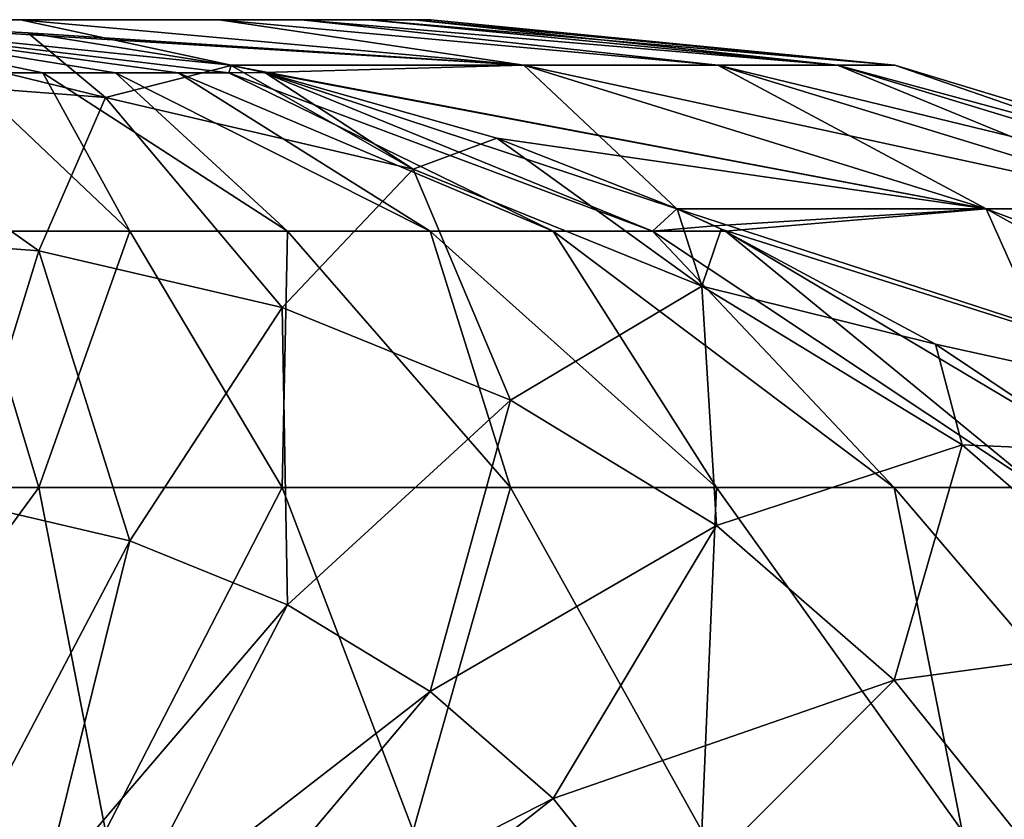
# Model space of a CAD drawing. Header units: millimetres. Extents: x -168 to 168, y -6 to 84.
# Tile 288 of 292: x 166.423 to 166.824, y 65.504 to 65.83. Entities that reach past the tile are written whole.
import ezdxf

# ---------------------------------------------------------------- set-up
doc = ezdxf.new("R2010")
doc.units = ezdxf.units.MM
doc.header["$LTSCALE"] = 65.185185
for name, color, linetype in [('298', 7, 'CONTINUOUS'), ('299', 7, 'CONTINUOUS'), ('312', 7, 'CONTINUOUS'), ('322', 7, 'CONTINUOUS'), ('332', 7, 'CONTINUOUS'), ('333', 7, 'CONTINUOUS'), ('346', 7, 'CONTINUOUS'), ('356', 7, 'CONTINUOUS')]:
    doc.layers.add(name, color=color, linetype=linetype)

msp = doc.modelspace()

# ---------------------------------------------------------------- linework, layer by layer
at = {"layer": '298', "linetype": 'CONTINUOUS'}
for points in [[(166.42293, 65.83013, -35.89957), (166.32814, 65.83013, -39.42265), (166.32814, 65.83013, -35.57735), (166.42293, 65.83013, -35.89957)], [(166.42292, 65.83013, -39.10047), (166.32814, 65.83013, -39.42265), (166.42293, 65.83013, -35.89957), (166.42292, 65.83013, -39.10047)], [(166.50404, 65.83013, -38.68703), (166.42292, 65.83013, -39.10047), (166.42293, 65.83013, -35.89957), (166.50404, 65.83013, -38.68703)], [(166.50405, 65.83013, -36.31304), (166.50404, 65.83013, -38.68703), (166.42293, 65.83013, -35.89957), (166.50405, 65.83013, -36.31304)], [(166.53762, 65.83013, -36.55952), (166.50404, 65.83013, -38.68703), (166.50405, 65.83013, -36.31304), (166.53762, 65.83013, -36.55952)], [(166.53762, 65.83013, -38.44049), (166.50404, 65.83013, -38.68703), (166.53762, 65.83013, -36.55952), (166.53762, 65.83013, -38.44049)], [(166.56495, 65.83013, -38.16071), (166.53762, 65.83013, -38.44049), (166.56495, 65.83013, -36.83937), (166.56495, 65.83013, -38.16071)], [(166.56495, 65.83013, -36.83937), (166.53762, 65.83013, -38.44049), (166.53762, 65.83013, -36.55952), (166.56495, 65.83013, -36.83937)], [(166.5836, 65.83013, -37.84469), (166.56495, 65.83013, -38.16071), (166.56495, 65.83013, -36.83937), (166.5836, 65.83013, -37.84469)], [(166.58361, 65.83013, -37.15548), (166.5836, 65.83013, -37.84469), (166.56495, 65.83013, -36.83937), (166.58361, 65.83013, -37.15548)], [(166.59036, 65.83013, -37.5001), (166.5836, 65.83013, -37.84469), (166.58361, 65.83013, -37.15548), (166.59036, 65.83013, -37.5001)]]:
    msp.add_3dface(points, dxfattribs=at)
at = {"layer": '299', "linetype": 'CONTINUOUS'}
for points in [[(166.32814, 65.83013, -39.42265), (166.42292, 65.83013, -39.10047), (166.50889, 65.81151, -39.48759), (166.32814, 65.83013, -39.42265)], [(166.6283, 65.81153, -35.93527), (166.32814, 65.83013, -35.57735), (166.42599, 65.8247, -35.54213), (166.6283, 65.81153, -35.93527)], [(166.42293, 65.83013, -35.89957), (166.32814, 65.83013, -35.57735), (166.6283, 65.81153, -35.93527), (166.42293, 65.83013, -35.89957)], [(166.50889, 65.81151, -39.48759), (166.42292, 65.83013, -39.10047), (166.6283, 65.81153, -39.06473), (166.50889, 65.81151, -39.48759)], [(166.42292, 65.83013, -39.10047), (166.50404, 65.83013, -38.68703), (166.6283, 65.81153, -39.06473), (166.42292, 65.83013, -39.10047)], [(166.50405, 65.83013, -36.31304), (166.42293, 65.83013, -35.89957), (166.6283, 65.81153, -35.93527), (166.50405, 65.83013, -36.31304)], [(166.6283, 65.81153, -39.06473), (166.50404, 65.83013, -38.68703), (166.70739, 65.81153, -38.62428), (166.6283, 65.81153, -39.06473)], [(166.50404, 65.83013, -38.68703), (166.53762, 65.83013, -38.44049), (166.70739, 65.81153, -38.62428), (166.50404, 65.83013, -38.68703)], [(166.53762, 65.83013, -36.55952), (166.50405, 65.83013, -36.31304), (166.70739, 65.81153, -36.37571), (166.53762, 65.83013, -36.55952)], [(166.70739, 65.81153, -36.37571), (166.50405, 65.83013, -36.31304), (166.6283, 65.81153, -35.93527), (166.70739, 65.81153, -36.37571)], [(166.75621, 65.81153, -36.8233), (166.53762, 65.83013, -36.55952), (166.70739, 65.81153, -36.37571), (166.75621, 65.81153, -36.8233)], [(166.56495, 65.83013, -36.83937), (166.53762, 65.83013, -36.55952), (166.75621, 65.81153, -36.8233), (166.56495, 65.83013, -36.83937)], [(166.70739, 65.81153, -38.62428), (166.53762, 65.83013, -38.44049), (166.75621, 65.81153, -38.17669), (166.70739, 65.81153, -38.62428)], [(166.53762, 65.83013, -38.44049), (166.56495, 65.83013, -38.16071), (166.75621, 65.81153, -38.17669), (166.53762, 65.83013, -38.44049)], [(166.7796, 65.81153, -37.27411), (166.56495, 65.83013, -36.83937), (166.75621, 65.81153, -36.8233), (166.7796, 65.81153, -37.27411)], [(166.58361, 65.83013, -37.15548), (166.56495, 65.83013, -36.83937), (166.7796, 65.81153, -37.27411), (166.58361, 65.83013, -37.15548)], [(166.56495, 65.83013, -38.16071), (166.5836, 65.83013, -37.84469), (166.75621, 65.81153, -38.17669), (166.56495, 65.83013, -38.16071)], [(166.75621, 65.81153, -38.17669), (166.5836, 65.83013, -37.84469), (166.7796, 65.81153, -37.72587), (166.75621, 65.81153, -38.17669)], [(166.5836, 65.83013, -37.84469), (166.59036, 65.83013, -37.5001), (166.7796, 65.81153, -37.72587), (166.5836, 65.83013, -37.84469)], [(166.59036, 65.83013, -37.5001), (166.58361, 65.83013, -37.15548), (166.7796, 65.81153, -37.27411), (166.59036, 65.83013, -37.5001)], [(166.7796, 65.81153, -37.72587), (166.59036, 65.83013, -37.5001), (166.7796, 65.81153, -37.27411), (166.7796, 65.81153, -37.72587)], [(166.50894, 65.8115, -35.51243), (166.6283, 65.81153, -35.93527), (166.42599, 65.8247, -35.54213), (166.50894, 65.8115, -35.51243)], [(166.50889, 65.81151, -39.48759), (166.6283, 65.81153, -39.06473), (166.52227, 65.80862, -39.4924), (166.50889, 65.81151, -39.48759)], [(166.6283, 65.81153, -35.93527), (166.50894, 65.8115, -35.51243), (166.81688, 65.75297, -35.8932), (166.6283, 65.81153, -35.93527)], [(166.50894, 65.8115, -35.51243), (166.52268, 65.80853, -35.50749), (166.81688, 65.75297, -35.8932), (166.50894, 65.8115, -35.51243)], [(166.52227, 65.80862, -39.4924), (166.6283, 65.81153, -39.06473), (166.69073, 65.75293, -39.55292), (166.52227, 65.80862, -39.4924)], [(166.69073, 65.75293, -39.55292), (166.6283, 65.81153, -39.06473), (166.81688, 65.75297, -39.10679), (166.69073, 65.75293, -39.55292)], [(166.6283, 65.81153, -39.06473), (166.70739, 65.81153, -38.62428), (166.81688, 65.75297, -39.10679), (166.6283, 65.81153, -39.06473)], [(166.8987, 65.75297, -36.34869), (166.6283, 65.81153, -35.93527), (166.81688, 65.75297, -35.8932), (166.8987, 65.75297, -36.34869)], [(166.70739, 65.81153, -36.37571), (166.6283, 65.81153, -35.93527), (166.8987, 65.75297, -36.34869), (166.70739, 65.81153, -36.37571)], [(166.75621, 65.81153, -36.8233), (166.70739, 65.81153, -36.37571), (166.94882, 65.75297, -36.80806), (166.75621, 65.81153, -36.8233)], [(166.81688, 65.75297, -39.10679), (166.70739, 65.81153, -38.62428), (166.89871, 65.75297, -38.6513), (166.81688, 65.75297, -39.10679)], [(166.70739, 65.81153, -38.62428), (166.75621, 65.81153, -38.17669), (166.89871, 65.75297, -38.6513), (166.70739, 65.81153, -38.62428)], [(166.94882, 65.75297, -36.80806), (166.70739, 65.81153, -36.37571), (166.8987, 65.75297, -36.34869), (166.94882, 65.75297, -36.80806)], [(166.7796, 65.81153, -37.27411), (166.75621, 65.81153, -36.8233), (166.97275, 65.75297, -37.26918), (166.7796, 65.81153, -37.27411)], [(166.89871, 65.75297, -38.6513), (166.75621, 65.81153, -38.17669), (166.94882, 65.75297, -38.19192), (166.89871, 65.75297, -38.6513)], [(166.75621, 65.81153, -38.17669), (166.7796, 65.81153, -37.72587), (166.94882, 65.75297, -38.19192), (166.75621, 65.81153, -38.17669)], [(166.97275, 65.75297, -37.26918), (166.75621, 65.81153, -36.8233), (166.94882, 65.75297, -36.80806), (166.97275, 65.75297, -37.26918)], [(166.97275, 65.75297, -37.73081), (166.7796, 65.81153, -37.27411), (166.97275, 65.75297, -37.26918), (166.97275, 65.75297, -37.73081)], [(166.94882, 65.75297, -38.19192), (166.7796, 65.81153, -37.72587), (166.97275, 65.75297, -37.73081), (166.94882, 65.75297, -38.19192)], [(166.7796, 65.81153, -37.72587), (166.7796, 65.81153, -37.27411), (166.97275, 65.75297, -37.73081), (166.7796, 65.81153, -37.72587)], [(166.81688, 65.75297, -35.8932), (166.52268, 65.80853, -35.50749), (166.61727, 65.78176, -35.47349), (166.81688, 65.75297, -35.8932)], [(166.69078, 65.7529, -35.44707), (166.81688, 65.75297, -35.8932), (166.61727, 65.78176, -35.47349), (166.69078, 65.7529, -35.44707)], [(166.69073, 65.75293, -39.55292), (166.81688, 65.75297, -39.10679), (166.70601, 65.74598, -39.55841), (166.69073, 65.75293, -39.55292)], [(166.81688, 65.75297, -35.8932), (166.69078, 65.7529, -35.44707), (166.99362, 65.65435, -35.85378), (166.81688, 65.75297, -35.8932)], [(166.69078, 65.7529, -35.44707), (166.70884, 65.74465, -35.44058), (166.99362, 65.65435, -35.85378), (166.69078, 65.7529, -35.44707)], [(166.70601, 65.74598, -39.55841), (166.81688, 65.75297, -39.10679), (166.71054, 65.74385, -39.56003), (166.70601, 65.74598, -39.55841)], [(166.71054, 65.74385, -39.56003), (166.81688, 65.75297, -39.10679), (166.861, 65.65439, -39.61409), (166.71054, 65.74385, -39.56003)], [(167.07801, 65.65435, -36.32337), (166.81688, 65.75297, -35.8932), (166.99362, 65.65435, -35.85378), (167.07801, 65.65435, -36.32337)], [(166.8987, 65.75297, -36.34869), (166.81688, 65.75297, -35.8932), (167.07801, 65.65435, -36.32337), (166.8987, 65.75297, -36.34869)], [(166.861, 65.65439, -39.61409), (166.81688, 65.75297, -39.10679), (166.99362, 65.65435, -39.14621), (166.861, 65.65439, -39.61409)], [(166.81688, 65.75297, -39.10679), (166.89871, 65.75297, -38.6513), (166.99362, 65.65435, -39.14621), (166.81688, 65.75297, -39.10679)], [(166.99362, 65.65435, -35.85378), (166.70884, 65.74465, -35.44058), (166.79618, 65.69769, -35.40922), (166.99362, 65.65435, -35.85378)], [(166.86103, 65.65437, -35.3859), (166.99362, 65.65435, -35.85378), (166.79618, 65.69769, -35.40922), (166.86103, 65.65437, -35.3859)]]:
    msp.add_3dface(points, dxfattribs=at)
at = {"layer": '312', "linetype": 'CONTINUOUS'}
for points in [[(166.32814, 65.83013, -39.42265), (166.50889, 65.81151, -39.48759), (166.50803, 65.80841, -39.52566), (166.32814, 65.83013, -39.42265)], [(166.39927, 65.80841, -39.61736), (166.32814, 65.83013, -39.42265), (166.43211, 65.80841, -39.60199), (166.39927, 65.80841, -39.61736)], [(166.43211, 65.80841, -39.60199), (166.32814, 65.83013, -39.42265), (166.46176, 65.80841, -39.58113), (166.43211, 65.80841, -39.60199)], [(166.46176, 65.80841, -39.58113), (166.32814, 65.83013, -39.42265), (166.48733, 65.80841, -39.55543), (166.46176, 65.80841, -39.58113)], [(166.48733, 65.80841, -39.55543), (166.32814, 65.83013, -39.42265), (166.50803, 65.80841, -39.52566), (166.48733, 65.80841, -39.55543)], [(166.50889, 65.81151, -39.48759), (166.52227, 65.80862, -39.4924), (166.50803, 65.80841, -39.52566), (166.50889, 65.81151, -39.48759)], [(166.39894, 65.74384, -39.82279), (166.39927, 65.80841, -39.61736), (166.46757, 65.74384, -39.80433), (166.39894, 65.74384, -39.82279)], [(166.39927, 65.80841, -39.61736), (166.43211, 65.80841, -39.60199), (166.46757, 65.74384, -39.80433), (166.39927, 65.80841, -39.61736)], [(166.43211, 65.80841, -39.60199), (166.46176, 65.80841, -39.58113), (166.53194, 65.74384, -39.7742), (166.43211, 65.80841, -39.60199)], [(166.46757, 65.74384, -39.80433), (166.43211, 65.80841, -39.60199), (166.53194, 65.74384, -39.7742), (166.46757, 65.74384, -39.80433)], [(166.53194, 65.74384, -39.7742), (166.46176, 65.80841, -39.58113), (166.59008, 65.74384, -39.73331), (166.53194, 65.74384, -39.7742)], [(166.46176, 65.80841, -39.58113), (166.48733, 65.80841, -39.55543), (166.59008, 65.74384, -39.73331), (166.46176, 65.80841, -39.58113)], [(166.59008, 65.74384, -39.73331), (166.48733, 65.80841, -39.55543), (166.6402, 65.74384, -39.68292), (166.59008, 65.74384, -39.73331)], [(166.48733, 65.80841, -39.55543), (166.50803, 65.80841, -39.52566), (166.6402, 65.74384, -39.68292), (166.48733, 65.80841, -39.55543)], [(166.50803, 65.80841, -39.52566), (166.52227, 65.80862, -39.4924), (166.68077, 65.74384, -39.62457), (166.50803, 65.80841, -39.52566)], [(166.6402, 65.74384, -39.68292), (166.50803, 65.80841, -39.52566), (166.68077, 65.74384, -39.62457), (166.6402, 65.74384, -39.68292)], [(166.52227, 65.80862, -39.4924), (166.69073, 65.75293, -39.55292), (166.68077, 65.74384, -39.62457), (166.52227, 65.80862, -39.4924)], [(166.69073, 65.75293, -39.55292), (166.70601, 65.74598, -39.55841), (166.68077, 65.74384, -39.62457), (166.69073, 65.75293, -39.55292)], [(166.70601, 65.74598, -39.55841), (166.71054, 65.74385, -39.56003), (166.68077, 65.74384, -39.62457), (166.70601, 65.74598, -39.55841)], [(166.32814, 65.63927, -40.01027), (166.39894, 65.74384, -39.82279), (166.43052, 65.63927, -40.00128), (166.32814, 65.63927, -40.01027)], [(166.39894, 65.74384, -39.82279), (166.46757, 65.74384, -39.80433), (166.43052, 65.63927, -40.00128), (166.39894, 65.74384, -39.82279)], [(166.43052, 65.63927, -40.00128), (166.46757, 65.74384, -39.80433), (166.52977, 65.63927, -39.97459), (166.43052, 65.63927, -40.00128)], [(166.46757, 65.74384, -39.80433), (166.53194, 65.74384, -39.7742), (166.52977, 65.63927, -39.97459), (166.46757, 65.74384, -39.80433)], [(166.52977, 65.63927, -39.97459), (166.53194, 65.74384, -39.7742), (166.62285, 65.63927, -39.93102), (166.52977, 65.63927, -39.97459)], [(166.53194, 65.74384, -39.7742), (166.59008, 65.74384, -39.73331), (166.62285, 65.63927, -39.93102), (166.53194, 65.74384, -39.7742)], [(166.62285, 65.63927, -39.93102), (166.59008, 65.74384, -39.73331), (166.70692, 65.63927, -39.87189), (166.62285, 65.63927, -39.93102)], [(166.59008, 65.74384, -39.73331), (166.6402, 65.74384, -39.68292), (166.70692, 65.63927, -39.87189), (166.59008, 65.74384, -39.73331)], [(166.6402, 65.74384, -39.68292), (166.68077, 65.74384, -39.62457), (166.7794, 65.63927, -39.79902), (166.6402, 65.74384, -39.68292)], [(166.70692, 65.63927, -39.87189), (166.6402, 65.74384, -39.68292), (166.7794, 65.63927, -39.79902), (166.70692, 65.63927, -39.87189)], [(166.68077, 65.74384, -39.62457), (166.71054, 65.74385, -39.56003), (166.83807, 65.63927, -39.71464), (166.68077, 65.74384, -39.62457)], [(166.7794, 65.63927, -39.79902), (166.68077, 65.74384, -39.62457), (166.83807, 65.63927, -39.71464), (166.7794, 65.63927, -39.79902)], [(166.71054, 65.74385, -39.56003), (166.861, 65.65439, -39.61409), (166.83807, 65.63927, -39.71464), (166.71054, 65.74385, -39.56003)], [(166.32814, 65.49926, -40.16579), (166.32814, 65.63927, -40.01027), (166.43052, 65.63927, -40.00128), (166.32814, 65.49926, -40.16579)], [(166.32814, 65.49926, -40.16579), (166.43052, 65.63927, -40.00128), (166.45762, 65.49926, -40.15443), (166.32814, 65.49926, -40.16579)], [(166.43052, 65.63927, -40.00128), (166.52977, 65.63927, -39.97459), (166.45762, 65.49926, -40.15443), (166.43052, 65.63927, -40.00128)], [(166.45762, 65.49926, -40.15443), (166.52977, 65.63927, -39.97459), (166.58314, 65.49926, -40.12067), (166.45762, 65.49926, -40.15443)], [(166.52977, 65.63927, -39.97459), (166.62285, 65.63927, -39.93102), (166.58314, 65.49926, -40.12067), (166.52977, 65.63927, -39.97459)], [(166.58314, 65.49926, -40.12067), (166.62285, 65.63927, -39.93102), (166.70086, 65.49926, -40.06557), (166.58314, 65.49926, -40.12067)], [(166.62285, 65.63927, -39.93102), (166.70692, 65.63927, -39.87189), (166.70086, 65.49926, -40.06557), (166.62285, 65.63927, -39.93102)], [(166.70086, 65.49926, -40.06557), (166.70692, 65.63927, -39.87189), (166.80717, 65.49926, -39.9908), (166.70086, 65.49926, -40.06557)], [(166.70692, 65.63927, -39.87189), (166.7794, 65.63927, -39.79902), (166.80717, 65.49926, -39.9908), (166.70692, 65.63927, -39.87189)], [(166.80717, 65.49926, -39.9908), (166.7794, 65.63927, -39.79902), (166.89884, 65.49926, -39.89864), (166.80717, 65.49926, -39.9908)], [(166.7794, 65.63927, -39.79902), (166.83807, 65.63927, -39.71464), (166.89884, 65.49926, -39.89864), (166.7794, 65.63927, -39.79902)]]:
    msp.add_3dface(points, dxfattribs=at)
at = {"layer": '322', "linetype": 'CONTINUOUS'}
for points in [[(166.32814, 65.83013, -35.57735), (166.32814, 65.80827, -35.36944), (166.45762, 65.79843, -35.36376), (166.32814, 65.83013, -35.57735)], [(166.42599, 65.8247, -35.54213), (166.32814, 65.83013, -35.57735), (166.45762, 65.79843, -35.36376), (166.42599, 65.8247, -35.54213)], [(166.50894, 65.8115, -35.51243), (166.42599, 65.8247, -35.54213), (166.45762, 65.79843, -35.36376), (166.50894, 65.8115, -35.51243)], [(166.50894, 65.8115, -35.51243), (166.45762, 65.79843, -35.36376), (166.58314, 65.7692, -35.34688), (166.50894, 65.8115, -35.51243)], [(166.52268, 65.80853, -35.50749), (166.50894, 65.8115, -35.51243), (166.58314, 65.7692, -35.34688), (166.52268, 65.80853, -35.50749)], [(166.32814, 65.80827, -35.36944), (166.32814, 65.74359, -35.17042), (166.43052, 65.7358, -35.16593), (166.32814, 65.80827, -35.36944)], [(166.32814, 65.80827, -35.36944), (166.43052, 65.7358, -35.16593), (166.45762, 65.79843, -35.36376), (166.32814, 65.80827, -35.36944)], [(166.61727, 65.78176, -35.47349), (166.52268, 65.80853, -35.50749), (166.58314, 65.7692, -35.34688), (166.61727, 65.78176, -35.47349)], [(166.43052, 65.7358, -35.16593), (166.52977, 65.71269, -35.15258), (166.45762, 65.79843, -35.36376), (166.43052, 65.7358, -35.16593)], [(166.45762, 65.79843, -35.36376), (166.52977, 65.71269, -35.15258), (166.58314, 65.7692, -35.34688), (166.45762, 65.79843, -35.36376)], [(166.61727, 65.78176, -35.47349), (166.58314, 65.7692, -35.34688), (166.70086, 65.72148, -35.31933), (166.61727, 65.78176, -35.47349)], [(166.69078, 65.7529, -35.44707), (166.61727, 65.78176, -35.47349), (166.70086, 65.72148, -35.31933), (166.69078, 65.7529, -35.44707)], [(166.52977, 65.71269, -35.15258), (166.62285, 65.67495, -35.1308), (166.58314, 65.7692, -35.34688), (166.52977, 65.71269, -35.15258)], [(166.58314, 65.7692, -35.34688), (166.62285, 65.67495, -35.1308), (166.70086, 65.72148, -35.31933), (166.58314, 65.7692, -35.34688)], [(166.70884, 65.74465, -35.44058), (166.69078, 65.7529, -35.44707), (166.70086, 65.72148, -35.31933), (166.70884, 65.74465, -35.44058)], [(166.32814, 65.74359, -35.17042), (166.39894, 65.63352, -34.98612), (166.43052, 65.7358, -35.16593), (166.32814, 65.74359, -35.17042)], [(166.79618, 65.69769, -35.40922), (166.70884, 65.74465, -35.44058), (166.70086, 65.72148, -35.31933), (166.79618, 65.69769, -35.40922)], [(166.39894, 65.63352, -34.98612), (166.46757, 65.61753, -34.97689), (166.43052, 65.7358, -35.16593), (166.39894, 65.63352, -34.98612)], [(166.43052, 65.7358, -35.16593), (166.46757, 65.61753, -34.97689), (166.52977, 65.71269, -35.15258), (166.43052, 65.7358, -35.16593)], [(166.62285, 65.67495, -35.1308), (166.70692, 65.62375, -35.10123), (166.70086, 65.72148, -35.31933), (166.62285, 65.67495, -35.1308)], [(166.79618, 65.69769, -35.40922), (166.70086, 65.72148, -35.31933), (166.80717, 65.65672, -35.28194), (166.79618, 65.69769, -35.40922)], [(166.70086, 65.72148, -35.31933), (166.70692, 65.62375, -35.10123), (166.80717, 65.65672, -35.28194), (166.70086, 65.72148, -35.31933)], [(166.46757, 65.61753, -34.97689), (166.53194, 65.59144, -34.96182), (166.52977, 65.71269, -35.15258), (166.46757, 65.61753, -34.97689)], [(166.52977, 65.71269, -35.15258), (166.53194, 65.59144, -34.96182), (166.62285, 65.67495, -35.1308), (166.52977, 65.71269, -35.15258)], [(166.86103, 65.65437, -35.3859), (166.79618, 65.69769, -35.40922), (166.80717, 65.65672, -35.28194), (166.86103, 65.65437, -35.3859)], [(166.53194, 65.59144, -34.96182), (166.59008, 65.55603, -34.94138), (166.62285, 65.67495, -35.1308), (166.53194, 65.59144, -34.96182)], [(166.62285, 65.67495, -35.1308), (166.59008, 65.55603, -34.94138), (166.70692, 65.62375, -35.10123), (166.62285, 65.67495, -35.1308)], [(166.70692, 65.62375, -35.10123), (166.7794, 65.56065, -35.0648), (166.80717, 65.65672, -35.28194), (166.70692, 65.62375, -35.10123)], [(166.80717, 65.65672, -35.28194), (166.7794, 65.56065, -35.0648), (166.89884, 65.57691, -35.23586), (166.80717, 65.65672, -35.28194)], [(166.86103, 65.65437, -35.3859), (166.80717, 65.65672, -35.28194), (166.89884, 65.57691, -35.23586), (166.86103, 65.65437, -35.3859)], [(166.39894, 65.63352, -34.98612), (166.39927, 65.48789, -34.82749), (166.46757, 65.61753, -34.97689), (166.39894, 65.63352, -34.98612)], [(166.59008, 65.55603, -34.94138), (166.6402, 65.51239, -34.91619), (166.70692, 65.62375, -35.10123), (166.59008, 65.55603, -34.94138)], [(166.70692, 65.62375, -35.10123), (166.6402, 65.51239, -34.91619), (166.7794, 65.56065, -35.0648), (166.70692, 65.62375, -35.10123)], [(166.39927, 65.48789, -34.82749), (166.43211, 65.47458, -34.81981), (166.46757, 65.61753, -34.97689), (166.39927, 65.48789, -34.82749)], [(166.46757, 65.61753, -34.97689), (166.43211, 65.47458, -34.81981), (166.53194, 65.59144, -34.96182), (166.46757, 65.61753, -34.97689)], [(166.43211, 65.47458, -34.81981), (166.46176, 65.45652, -34.80938), (166.53194, 65.59144, -34.96182), (166.43211, 65.47458, -34.81981)], [(166.53194, 65.59144, -34.96182), (166.46176, 65.45652, -34.80938), (166.59008, 65.55603, -34.94138), (166.53194, 65.59144, -34.96182)], [(166.7794, 65.56065, -35.0648), (166.83807, 65.48757, -35.02261), (166.89884, 65.57691, -35.23586), (166.7794, 65.56065, -35.0648)], [(166.6402, 65.51239, -34.91619), (166.68077, 65.46185, -34.88701), (166.7794, 65.56065, -35.0648), (166.6402, 65.51239, -34.91619)], [(166.7794, 65.56065, -35.0648), (166.68077, 65.46185, -34.88701), (166.83807, 65.48757, -35.02261), (166.7794, 65.56065, -35.0648)], [(166.46176, 65.45652, -34.80938), (166.48733, 65.43425, -34.79652), (166.59008, 65.55603, -34.94138), (166.46176, 65.45652, -34.80938)], [(166.59008, 65.55603, -34.94138), (166.48733, 65.43425, -34.79652), (166.6402, 65.51239, -34.91619), (166.59008, 65.55603, -34.94138)], [(166.48733, 65.43425, -34.79652), (166.50803, 65.40847, -34.78164), (166.6402, 65.51239, -34.91619), (166.48733, 65.43425, -34.79652)], [(166.6402, 65.51239, -34.91619), (166.50803, 65.40847, -34.78164), (166.68077, 65.46185, -34.88701), (166.6402, 65.51239, -34.91619)]]:
    msp.add_3dface(points, dxfattribs=at)
at = {"layer": '332', "linetype": 'CONTINUOUS'}
for points in [[(166.42293, 65.83013, 39.10043), (166.32814, 65.83013, 35.57735), (166.32814, 65.83013, 39.42265), (166.42293, 65.83013, 39.10043)], [(166.42292, 65.83013, 35.89953), (166.32814, 65.83013, 35.57735), (166.42293, 65.83013, 39.10043), (166.42292, 65.83013, 35.89953)], [(166.50404, 65.83013, 36.31297), (166.42292, 65.83013, 35.89953), (166.42293, 65.83013, 39.10043), (166.50404, 65.83013, 36.31297)], [(166.50405, 65.83013, 38.68696), (166.50404, 65.83013, 36.31297), (166.42293, 65.83013, 39.10043), (166.50405, 65.83013, 38.68696)], [(166.53762, 65.83013, 38.44048), (166.50404, 65.83013, 36.31297), (166.50405, 65.83013, 38.68696), (166.53762, 65.83013, 38.44048)], [(166.53762, 65.83013, 36.55951), (166.50404, 65.83013, 36.31297), (166.53762, 65.83013, 38.44048), (166.53762, 65.83013, 36.55951)], [(166.56495, 65.83013, 36.83929), (166.53762, 65.83013, 36.55951), (166.56495, 65.83013, 38.16063), (166.56495, 65.83013, 36.83929)], [(166.56495, 65.83013, 38.16063), (166.53762, 65.83013, 36.55951), (166.53762, 65.83013, 38.44048), (166.56495, 65.83013, 38.16063)], [(166.5836, 65.83013, 37.15531), (166.56495, 65.83013, 36.83929), (166.56495, 65.83013, 38.16063), (166.5836, 65.83013, 37.15531)], [(166.58361, 65.83013, 37.84452), (166.5836, 65.83013, 37.15531), (166.56495, 65.83013, 38.16063), (166.58361, 65.83013, 37.84452)], [(166.59036, 65.83013, 37.4999), (166.5836, 65.83013, 37.15531), (166.58361, 65.83013, 37.84452), (166.59036, 65.83013, 37.4999)]]:
    msp.add_3dface(points, dxfattribs=at)
at = {"layer": '333', "linetype": 'CONTINUOUS'}
for points in [[(166.32814, 65.83013, 35.57735), (166.42292, 65.83013, 35.89953), (166.50889, 65.81151, 35.51241), (166.32814, 65.83013, 35.57735)], [(166.6283, 65.81153, 39.06473), (166.32814, 65.83013, 39.42265), (166.42599, 65.8247, 39.45787), (166.6283, 65.81153, 39.06473)], [(166.42293, 65.83013, 39.10043), (166.32814, 65.83013, 39.42265), (166.6283, 65.81153, 39.06473), (166.42293, 65.83013, 39.10043)], [(166.50889, 65.81151, 35.51241), (166.42292, 65.83013, 35.89953), (166.6283, 65.81153, 35.93527), (166.50889, 65.81151, 35.51241)], [(166.42292, 65.83013, 35.89953), (166.50404, 65.83013, 36.31297), (166.6283, 65.81153, 35.93527), (166.42292, 65.83013, 35.89953)], [(166.50405, 65.83013, 38.68696), (166.42293, 65.83013, 39.10043), (166.6283, 65.81153, 39.06473), (166.50405, 65.83013, 38.68696)], [(166.6283, 65.81153, 35.93527), (166.50404, 65.83013, 36.31297), (166.70739, 65.81153, 36.37572), (166.6283, 65.81153, 35.93527)], [(166.50404, 65.83013, 36.31297), (166.53762, 65.83013, 36.55951), (166.70739, 65.81153, 36.37572), (166.50404, 65.83013, 36.31297)], [(166.53762, 65.83013, 38.44048), (166.50405, 65.83013, 38.68696), (166.70739, 65.81153, 38.62429), (166.53762, 65.83013, 38.44048)], [(166.70739, 65.81153, 38.62429), (166.50405, 65.83013, 38.68696), (166.6283, 65.81153, 39.06473), (166.70739, 65.81153, 38.62429)], [(166.75621, 65.81153, 38.1767), (166.53762, 65.83013, 38.44048), (166.70739, 65.81153, 38.62429), (166.75621, 65.81153, 38.1767)], [(166.56495, 65.83013, 38.16063), (166.53762, 65.83013, 38.44048), (166.75621, 65.81153, 38.1767), (166.56495, 65.83013, 38.16063)], [(166.70739, 65.81153, 36.37572), (166.53762, 65.83013, 36.55951), (166.75621, 65.81153, 36.82331), (166.70739, 65.81153, 36.37572)], [(166.53762, 65.83013, 36.55951), (166.56495, 65.83013, 36.83929), (166.75621, 65.81153, 36.82331), (166.53762, 65.83013, 36.55951)], [(166.7796, 65.81153, 37.72589), (166.56495, 65.83013, 38.16063), (166.75621, 65.81153, 38.1767), (166.7796, 65.81153, 37.72589)], [(166.58361, 65.83013, 37.84452), (166.56495, 65.83013, 38.16063), (166.7796, 65.81153, 37.72589), (166.58361, 65.83013, 37.84452)], [(166.56495, 65.83013, 36.83929), (166.5836, 65.83013, 37.15531), (166.75621, 65.81153, 36.82331), (166.56495, 65.83013, 36.83929)], [(166.75621, 65.81153, 36.82331), (166.5836, 65.83013, 37.15531), (166.7796, 65.81153, 37.27413), (166.75621, 65.81153, 36.82331)], [(166.5836, 65.83013, 37.15531), (166.59036, 65.83013, 37.4999), (166.7796, 65.81153, 37.27413), (166.5836, 65.83013, 37.15531)], [(166.59036, 65.83013, 37.4999), (166.58361, 65.83013, 37.84452), (166.7796, 65.81153, 37.72589), (166.59036, 65.83013, 37.4999)], [(166.7796, 65.81153, 37.27413), (166.59036, 65.83013, 37.4999), (166.7796, 65.81153, 37.72589), (166.7796, 65.81153, 37.27413)], [(166.50894, 65.8115, 39.48757), (166.6283, 65.81153, 39.06473), (166.42599, 65.8247, 39.45787), (166.50894, 65.8115, 39.48757)], [(166.50889, 65.81151, 35.51241), (166.6283, 65.81153, 35.93527), (166.52227, 65.80862, 35.5076), (166.50889, 65.81151, 35.51241)], [(166.6283, 65.81153, 39.06473), (166.50894, 65.8115, 39.48757), (166.81688, 65.75297, 39.1068), (166.6283, 65.81153, 39.06473)], [(166.50894, 65.8115, 39.48757), (166.52268, 65.80853, 39.49251), (166.81688, 65.75297, 39.1068), (166.50894, 65.8115, 39.48757)], [(166.52227, 65.80862, 35.5076), (166.6283, 65.81153, 35.93527), (166.69073, 65.75293, 35.44708), (166.52227, 65.80862, 35.5076)], [(166.69073, 65.75293, 35.44708), (166.6283, 65.81153, 35.93527), (166.81688, 65.75297, 35.89321), (166.69073, 65.75293, 35.44708)], [(166.6283, 65.81153, 35.93527), (166.70739, 65.81153, 36.37572), (166.81688, 65.75297, 35.89321), (166.6283, 65.81153, 35.93527)], [(166.8987, 65.75297, 38.65131), (166.6283, 65.81153, 39.06473), (166.81688, 65.75297, 39.1068), (166.8987, 65.75297, 38.65131)], [(166.70739, 65.81153, 38.62429), (166.6283, 65.81153, 39.06473), (166.8987, 65.75297, 38.65131), (166.70739, 65.81153, 38.62429)], [(166.75621, 65.81153, 38.1767), (166.70739, 65.81153, 38.62429), (166.94882, 65.75297, 38.19194), (166.75621, 65.81153, 38.1767)], [(166.81688, 65.75297, 35.89321), (166.70739, 65.81153, 36.37572), (166.89871, 65.75297, 36.3487), (166.81688, 65.75297, 35.89321)], [(166.70739, 65.81153, 36.37572), (166.75621, 65.81153, 36.82331), (166.89871, 65.75297, 36.3487), (166.70739, 65.81153, 36.37572)], [(166.94882, 65.75297, 38.19194), (166.70739, 65.81153, 38.62429), (166.8987, 65.75297, 38.65131), (166.94882, 65.75297, 38.19194)], [(166.7796, 65.81153, 37.72589), (166.75621, 65.81153, 38.1767), (166.97275, 65.75297, 37.73082), (166.7796, 65.81153, 37.72589)], [(166.89871, 65.75297, 36.3487), (166.75621, 65.81153, 36.82331), (166.94882, 65.75297, 36.80808), (166.89871, 65.75297, 36.3487)], [(166.75621, 65.81153, 36.82331), (166.7796, 65.81153, 37.27413), (166.94882, 65.75297, 36.80808), (166.75621, 65.81153, 36.82331)], [(166.97275, 65.75297, 37.73082), (166.75621, 65.81153, 38.1767), (166.94882, 65.75297, 38.19194), (166.97275, 65.75297, 37.73082)], [(166.97275, 65.75297, 37.26919), (166.7796, 65.81153, 37.72589), (166.97275, 65.75297, 37.73082), (166.97275, 65.75297, 37.26919)], [(166.94882, 65.75297, 36.80808), (166.7796, 65.81153, 37.27413), (166.97275, 65.75297, 37.26919), (166.94882, 65.75297, 36.80808)], [(166.7796, 65.81153, 37.27413), (166.7796, 65.81153, 37.72589), (166.97275, 65.75297, 37.26919), (166.7796, 65.81153, 37.27413)], [(166.81688, 65.75297, 39.1068), (166.52268, 65.80853, 39.49251), (166.61727, 65.78176, 39.52651), (166.81688, 65.75297, 39.1068)], [(166.69078, 65.7529, 39.55293), (166.81688, 65.75297, 39.1068), (166.61727, 65.78176, 39.52651), (166.69078, 65.7529, 39.55293)], [(166.69073, 65.75293, 35.44708), (166.81688, 65.75297, 35.89321), (166.70601, 65.74598, 35.44159), (166.69073, 65.75293, 35.44708)], [(166.81688, 65.75297, 39.1068), (166.69078, 65.7529, 39.55293), (166.99362, 65.65435, 39.14622), (166.81688, 65.75297, 39.1068)], [(166.69078, 65.7529, 39.55293), (166.70884, 65.74465, 39.55942), (166.99362, 65.65435, 39.14622), (166.69078, 65.7529, 39.55293)], [(166.70601, 65.74598, 35.44159), (166.81688, 65.75297, 35.89321), (166.71054, 65.74385, 35.43997), (166.70601, 65.74598, 35.44159)], [(166.71054, 65.74385, 35.43997), (166.81688, 65.75297, 35.89321), (166.861, 65.65439, 35.38591), (166.71054, 65.74385, 35.43997)], [(167.07801, 65.65435, 38.67663), (166.81688, 65.75297, 39.1068), (166.99362, 65.65435, 39.14622), (167.07801, 65.65435, 38.67663)], [(166.8987, 65.75297, 38.65131), (166.81688, 65.75297, 39.1068), (167.07801, 65.65435, 38.67663), (166.8987, 65.75297, 38.65131)], [(166.861, 65.65439, 35.38591), (166.81688, 65.75297, 35.89321), (166.99362, 65.65435, 35.85379), (166.861, 65.65439, 35.38591)], [(166.81688, 65.75297, 35.89321), (166.89871, 65.75297, 36.3487), (166.99362, 65.65435, 35.85379), (166.81688, 65.75297, 35.89321)], [(166.99362, 65.65435, 39.14622), (166.70884, 65.74465, 39.55942), (166.79618, 65.69769, 39.59078), (166.99362, 65.65435, 39.14622)], [(166.86103, 65.65437, 39.6141), (166.99362, 65.65435, 39.14622), (166.79618, 65.69769, 39.59078), (166.86103, 65.65437, 39.6141)]]:
    msp.add_3dface(points, dxfattribs=at)
at = {"layer": '346', "linetype": 'CONTINUOUS'}
for points in [[(166.32814, 65.83013, 35.57735), (166.50889, 65.81151, 35.51241), (166.50803, 65.80841, 35.47434), (166.32814, 65.83013, 35.57735)], [(166.39927, 65.80841, 35.38264), (166.32814, 65.83013, 35.57735), (166.43211, 65.80841, 35.39801), (166.39927, 65.80841, 35.38264)], [(166.43211, 65.80841, 35.39801), (166.32814, 65.83013, 35.57735), (166.46176, 65.80841, 35.41887), (166.43211, 65.80841, 35.39801)], [(166.46176, 65.80841, 35.41887), (166.32814, 65.83013, 35.57735), (166.48733, 65.80841, 35.44457), (166.46176, 65.80841, 35.41887)], [(166.48733, 65.80841, 35.44457), (166.32814, 65.83013, 35.57735), (166.50803, 65.80841, 35.47434), (166.48733, 65.80841, 35.44457)], [(166.50889, 65.81151, 35.51241), (166.52227, 65.80862, 35.5076), (166.50803, 65.80841, 35.47434), (166.50889, 65.81151, 35.51241)], [(166.39894, 65.74384, 35.17721), (166.39927, 65.80841, 35.38264), (166.46757, 65.74384, 35.19567), (166.39894, 65.74384, 35.17721)], [(166.39927, 65.80841, 35.38264), (166.43211, 65.80841, 35.39801), (166.46757, 65.74384, 35.19567), (166.39927, 65.80841, 35.38264)], [(166.43211, 65.80841, 35.39801), (166.46176, 65.80841, 35.41887), (166.53194, 65.74384, 35.2258), (166.43211, 65.80841, 35.39801)], [(166.46757, 65.74384, 35.19567), (166.43211, 65.80841, 35.39801), (166.53194, 65.74384, 35.2258), (166.46757, 65.74384, 35.19567)], [(166.53194, 65.74384, 35.2258), (166.46176, 65.80841, 35.41887), (166.59008, 65.74384, 35.26669), (166.53194, 65.74384, 35.2258)], [(166.46176, 65.80841, 35.41887), (166.48733, 65.80841, 35.44457), (166.59008, 65.74384, 35.26669), (166.46176, 65.80841, 35.41887)], [(166.59008, 65.74384, 35.26669), (166.48733, 65.80841, 35.44457), (166.6402, 65.74384, 35.31708), (166.59008, 65.74384, 35.26669)], [(166.48733, 65.80841, 35.44457), (166.50803, 65.80841, 35.47434), (166.6402, 65.74384, 35.31708), (166.48733, 65.80841, 35.44457)], [(166.50803, 65.80841, 35.47434), (166.52227, 65.80862, 35.5076), (166.68077, 65.74384, 35.37543), (166.50803, 65.80841, 35.47434)], [(166.6402, 65.74384, 35.31708), (166.50803, 65.80841, 35.47434), (166.68077, 65.74384, 35.37543), (166.6402, 65.74384, 35.31708)], [(166.52227, 65.80862, 35.5076), (166.69073, 65.75293, 35.44708), (166.68077, 65.74384, 35.37543), (166.52227, 65.80862, 35.5076)], [(166.69073, 65.75293, 35.44708), (166.70601, 65.74598, 35.44159), (166.68077, 65.74384, 35.37543), (166.69073, 65.75293, 35.44708)], [(166.70601, 65.74598, 35.44159), (166.71054, 65.74385, 35.43997), (166.68077, 65.74384, 35.37543), (166.70601, 65.74598, 35.44159)], [(166.32814, 65.63927, 34.98973), (166.39894, 65.74384, 35.17721), (166.43052, 65.63927, 34.99872), (166.32814, 65.63927, 34.98973)], [(166.39894, 65.74384, 35.17721), (166.46757, 65.74384, 35.19567), (166.43052, 65.63927, 34.99872), (166.39894, 65.74384, 35.17721)], [(166.43052, 65.63927, 34.99872), (166.46757, 65.74384, 35.19567), (166.52977, 65.63927, 35.02541), (166.43052, 65.63927, 34.99872)], [(166.46757, 65.74384, 35.19567), (166.53194, 65.74384, 35.2258), (166.52977, 65.63927, 35.02541), (166.46757, 65.74384, 35.19567)], [(166.52977, 65.63927, 35.02541), (166.53194, 65.74384, 35.2258), (166.62285, 65.63927, 35.06898), (166.52977, 65.63927, 35.02541)], [(166.53194, 65.74384, 35.2258), (166.59008, 65.74384, 35.26669), (166.62285, 65.63927, 35.06898), (166.53194, 65.74384, 35.2258)], [(166.62285, 65.63927, 35.06898), (166.59008, 65.74384, 35.26669), (166.70692, 65.63927, 35.12811), (166.62285, 65.63927, 35.06898)], [(166.59008, 65.74384, 35.26669), (166.6402, 65.74384, 35.31708), (166.70692, 65.63927, 35.12811), (166.59008, 65.74384, 35.26669)], [(166.6402, 65.74384, 35.31708), (166.68077, 65.74384, 35.37543), (166.7794, 65.63927, 35.20098), (166.6402, 65.74384, 35.31708)], [(166.70692, 65.63927, 35.12811), (166.6402, 65.74384, 35.31708), (166.7794, 65.63927, 35.20098), (166.70692, 65.63927, 35.12811)], [(166.68077, 65.74384, 35.37543), (166.71054, 65.74385, 35.43997), (166.83807, 65.63927, 35.28536), (166.68077, 65.74384, 35.37543)], [(166.7794, 65.63927, 35.20098), (166.68077, 65.74384, 35.37543), (166.83807, 65.63927, 35.28536), (166.7794, 65.63927, 35.20098)], [(166.71054, 65.74385, 35.43997), (166.861, 65.65439, 35.38591), (166.83807, 65.63927, 35.28536), (166.71054, 65.74385, 35.43997)], [(166.32814, 65.49926, 34.83421), (166.32814, 65.63927, 34.98973), (166.43052, 65.63927, 34.99872), (166.32814, 65.49926, 34.83421)], [(166.32814, 65.49926, 34.83421), (166.43052, 65.63927, 34.99872), (166.45762, 65.49926, 34.84557), (166.32814, 65.49926, 34.83421)], [(166.43052, 65.63927, 34.99872), (166.52977, 65.63927, 35.02541), (166.45762, 65.49926, 34.84557), (166.43052, 65.63927, 34.99872)], [(166.45762, 65.49926, 34.84557), (166.52977, 65.63927, 35.02541), (166.58314, 65.49926, 34.87933), (166.45762, 65.49926, 34.84557)], [(166.52977, 65.63927, 35.02541), (166.62285, 65.63927, 35.06898), (166.58314, 65.49926, 34.87933), (166.52977, 65.63927, 35.02541)], [(166.58314, 65.49926, 34.87933), (166.62285, 65.63927, 35.06898), (166.70086, 65.49926, 34.93443), (166.58314, 65.49926, 34.87933)], [(166.62285, 65.63927, 35.06898), (166.70692, 65.63927, 35.12811), (166.70086, 65.49926, 34.93443), (166.62285, 65.63927, 35.06898)], [(166.70086, 65.49926, 34.93443), (166.70692, 65.63927, 35.12811), (166.80717, 65.49926, 35.0092), (166.70086, 65.49926, 34.93443)], [(166.70692, 65.63927, 35.12811), (166.7794, 65.63927, 35.20098), (166.80717, 65.49926, 35.0092), (166.70692, 65.63927, 35.12811)], [(166.80717, 65.49926, 35.0092), (166.7794, 65.63927, 35.20098), (166.89884, 65.49926, 35.10136), (166.80717, 65.49926, 35.0092)], [(166.7794, 65.63927, 35.20098), (166.83807, 65.63927, 35.28536), (166.89884, 65.49926, 35.10136), (166.7794, 65.63927, 35.20098)]]:
    msp.add_3dface(points, dxfattribs=at)
at = {"layer": '356', "linetype": 'CONTINUOUS'}
for points in [[(166.32814, 65.83013, 39.42265), (166.32814, 65.80827, 39.63056), (166.45762, 65.79843, 39.63624), (166.32814, 65.83013, 39.42265)], [(166.42599, 65.8247, 39.45787), (166.32814, 65.83013, 39.42265), (166.45762, 65.79843, 39.63624), (166.42599, 65.8247, 39.45787)], [(166.50894, 65.8115, 39.48757), (166.42599, 65.8247, 39.45787), (166.45762, 65.79843, 39.63624), (166.50894, 65.8115, 39.48757)], [(166.50894, 65.8115, 39.48757), (166.45762, 65.79843, 39.63624), (166.58314, 65.7692, 39.65312), (166.50894, 65.8115, 39.48757)], [(166.52268, 65.80853, 39.49251), (166.50894, 65.8115, 39.48757), (166.58314, 65.7692, 39.65312), (166.52268, 65.80853, 39.49251)], [(166.32814, 65.80827, 39.63056), (166.32814, 65.74359, 39.82958), (166.43052, 65.7358, 39.83407), (166.32814, 65.80827, 39.63056)], [(166.32814, 65.80827, 39.63056), (166.43052, 65.7358, 39.83407), (166.45762, 65.79843, 39.63624), (166.32814, 65.80827, 39.63056)], [(166.61727, 65.78176, 39.52651), (166.52268, 65.80853, 39.49251), (166.58314, 65.7692, 39.65312), (166.61727, 65.78176, 39.52651)], [(166.43052, 65.7358, 39.83407), (166.52977, 65.71269, 39.84742), (166.45762, 65.79843, 39.63624), (166.43052, 65.7358, 39.83407)], [(166.45762, 65.79843, 39.63624), (166.52977, 65.71269, 39.84742), (166.58314, 65.7692, 39.65312), (166.45762, 65.79843, 39.63624)], [(166.61727, 65.78176, 39.52651), (166.58314, 65.7692, 39.65312), (166.70086, 65.72148, 39.68067), (166.61727, 65.78176, 39.52651)], [(166.69078, 65.7529, 39.55293), (166.61727, 65.78176, 39.52651), (166.70086, 65.72148, 39.68067), (166.69078, 65.7529, 39.55293)], [(166.52977, 65.71269, 39.84742), (166.62285, 65.67495, 39.8692), (166.58314, 65.7692, 39.65312), (166.52977, 65.71269, 39.84742)], [(166.58314, 65.7692, 39.65312), (166.62285, 65.67495, 39.8692), (166.70086, 65.72148, 39.68067), (166.58314, 65.7692, 39.65312)], [(166.70884, 65.74465, 39.55942), (166.69078, 65.7529, 39.55293), (166.70086, 65.72148, 39.68067), (166.70884, 65.74465, 39.55942)], [(166.32814, 65.74359, 39.82958), (166.39894, 65.63352, 40.01388), (166.43052, 65.7358, 39.83407), (166.32814, 65.74359, 39.82958)], [(166.79618, 65.69769, 39.59078), (166.70884, 65.74465, 39.55942), (166.70086, 65.72148, 39.68067), (166.79618, 65.69769, 39.59078)], [(166.39894, 65.63352, 40.01388), (166.46757, 65.61753, 40.02311), (166.43052, 65.7358, 39.83407), (166.39894, 65.63352, 40.01388)], [(166.43052, 65.7358, 39.83407), (166.46757, 65.61753, 40.02311), (166.52977, 65.71269, 39.84742), (166.43052, 65.7358, 39.83407)], [(166.62285, 65.67495, 39.8692), (166.70692, 65.62375, 39.89877), (166.70086, 65.72148, 39.68067), (166.62285, 65.67495, 39.8692)], [(166.79618, 65.69769, 39.59078), (166.70086, 65.72148, 39.68067), (166.80717, 65.65672, 39.71806), (166.79618, 65.69769, 39.59078)], [(166.70086, 65.72148, 39.68067), (166.70692, 65.62375, 39.89877), (166.80717, 65.65672, 39.71806), (166.70086, 65.72148, 39.68067)], [(166.46757, 65.61753, 40.02311), (166.53194, 65.59144, 40.03818), (166.52977, 65.71269, 39.84742), (166.46757, 65.61753, 40.02311)], [(166.52977, 65.71269, 39.84742), (166.53194, 65.59144, 40.03818), (166.62285, 65.67495, 39.8692), (166.52977, 65.71269, 39.84742)], [(166.86103, 65.65437, 39.6141), (166.79618, 65.69769, 39.59078), (166.80717, 65.65672, 39.71806), (166.86103, 65.65437, 39.6141)], [(166.53194, 65.59144, 40.03818), (166.59008, 65.55603, 40.05862), (166.62285, 65.67495, 39.8692), (166.53194, 65.59144, 40.03818)], [(166.62285, 65.67495, 39.8692), (166.59008, 65.55603, 40.05862), (166.70692, 65.62375, 39.89877), (166.62285, 65.67495, 39.8692)], [(166.70692, 65.62375, 39.89877), (166.7794, 65.56065, 39.9352), (166.80717, 65.65672, 39.71806), (166.70692, 65.62375, 39.89877)], [(166.80717, 65.65672, 39.71806), (166.7794, 65.56065, 39.9352), (166.89884, 65.57691, 39.76414), (166.80717, 65.65672, 39.71806)], [(166.86103, 65.65437, 39.6141), (166.80717, 65.65672, 39.71806), (166.89884, 65.57691, 39.76414), (166.86103, 65.65437, 39.6141)], [(166.39894, 65.63352, 40.01388), (166.39927, 65.48789, 40.17251), (166.46757, 65.61753, 40.02311), (166.39894, 65.63352, 40.01388)], [(166.59008, 65.55603, 40.05862), (166.6402, 65.51239, 40.08381), (166.70692, 65.62375, 39.89877), (166.59008, 65.55603, 40.05862)], [(166.70692, 65.62375, 39.89877), (166.6402, 65.51239, 40.08381), (166.7794, 65.56065, 39.9352), (166.70692, 65.62375, 39.89877)], [(166.39927, 65.48789, 40.17251), (166.43211, 65.47458, 40.18019), (166.46757, 65.61753, 40.02311), (166.39927, 65.48789, 40.17251)], [(166.46757, 65.61753, 40.02311), (166.43211, 65.47458, 40.18019), (166.53194, 65.59144, 40.03818), (166.46757, 65.61753, 40.02311)], [(166.43211, 65.47458, 40.18019), (166.46176, 65.45652, 40.19062), (166.53194, 65.59144, 40.03818), (166.43211, 65.47458, 40.18019)], [(166.53194, 65.59144, 40.03818), (166.46176, 65.45652, 40.19062), (166.59008, 65.55603, 40.05862), (166.53194, 65.59144, 40.03818)], [(166.7794, 65.56065, 39.9352), (166.83807, 65.48757, 39.97739), (166.89884, 65.57691, 39.76414), (166.7794, 65.56065, 39.9352)], [(166.6402, 65.51239, 40.08381), (166.68077, 65.46185, 40.11299), (166.7794, 65.56065, 39.9352), (166.6402, 65.51239, 40.08381)], [(166.7794, 65.56065, 39.9352), (166.68077, 65.46185, 40.11299), (166.83807, 65.48757, 39.97739), (166.7794, 65.56065, 39.9352)], [(166.46176, 65.45652, 40.19062), (166.48733, 65.43425, 40.20348), (166.59008, 65.55603, 40.05862), (166.46176, 65.45652, 40.19062)], [(166.59008, 65.55603, 40.05862), (166.48733, 65.43425, 40.20348), (166.6402, 65.51239, 40.08381), (166.59008, 65.55603, 40.05862)], [(166.48733, 65.43425, 40.20348), (166.50803, 65.40847, 40.21836), (166.6402, 65.51239, 40.08381), (166.48733, 65.43425, 40.20348)], [(166.6402, 65.51239, 40.08381), (166.50803, 65.40847, 40.21836), (166.68077, 65.46185, 40.11299), (166.6402, 65.51239, 40.08381)]]:
    msp.add_3dface(points, dxfattribs=at)

doc.saveas('drawing.dxf')
